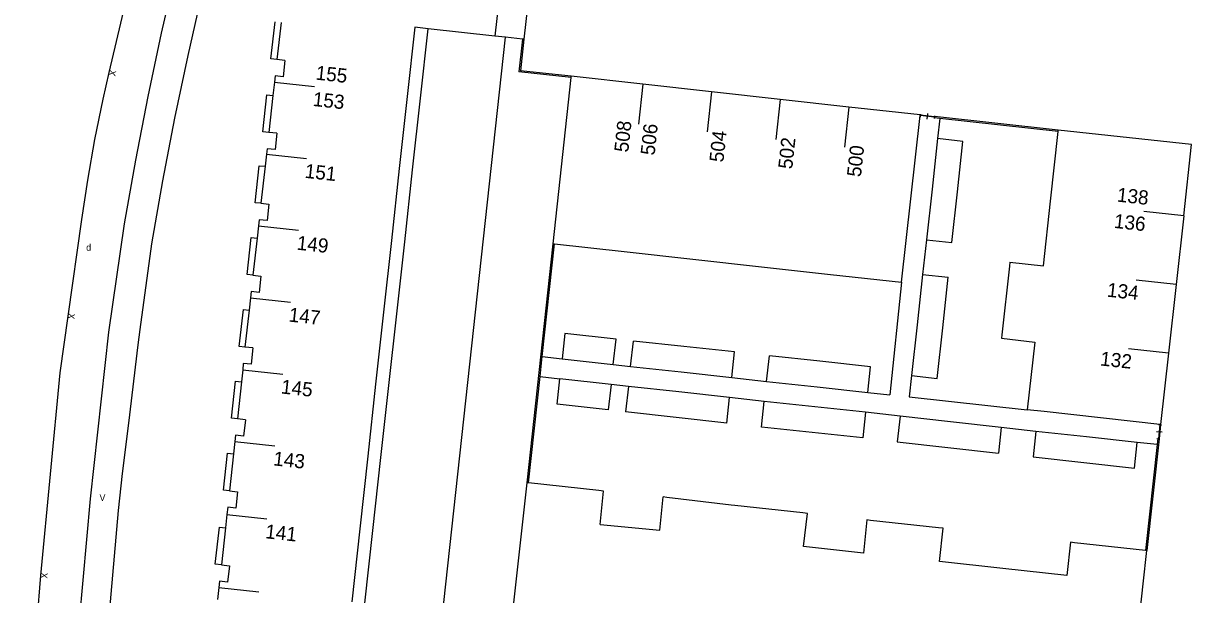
# Model space of a CAD drawing. Extents: x 134999 to 136502, y 457398 to 459002.
# Drawn here: x 136333.8 to 136421, y 457458.7 to 457501.4 of the extents above; entities that cross this region are included whole.
import ezdxf

# ---------------------------------------------------------------- set-up
doc = ezdxf.new("R2010")
doc.units = 0
for name, color, linetype in [('RI_DGTB_15', 7, 'Continuous'), ('RI_DGTB_2', 7, 'Continuous'), ('RI_DGTB_23', 7, 'Continuous'), ('RI_DGTB_29', 7, 'Continuous'), ('RI_DGTB_30', 7, 'Continuous'), ('RI_DGTB_35', 7, 'Continuous'), ('RI_DGTB_36', 7, 'Continuous'), ('RI_DGTB_53', 7, 'Continuous'), ('RI_DGTB_6', 7, 'Continuous'), ('RI_DGTB_7', 7, 'Continuous')]:
    doc.layers.add(name, color=color, linetype=linetype)

msp = doc.modelspace()

# ---------------------------------------------------------------- linework, layer by layer
at = {"layer": 'RI_DGTB_15'}
for p, q in [((136352.524, 457496.988), (136355.507, 457496.665)), ((136380.001, 457496.836), (136379.678, 457493.854)), ((136385.131, 457496.267), (136384.808, 457493.285)), ((136390.26, 457495.699), (136389.937, 457492.717)), ((136395.39, 457495.13), (136395.067, 457492.148)), ((136351.925, 457491.621), (136354.908, 457491.298)), ((136420.382, 457487.006), (136417.4, 457487.33)), ((136351.327, 457486.255), (136354.31, 457485.932)), ((136419.812, 457481.876), (136416.83, 457482.2)), ((136350.729, 457480.888), (136353.712, 457480.565)), ((136419.243, 457476.746), (136416.261, 457477.07)), ((136350.154, 457475.518), (136353.137, 457475.195)), ((136349.575, 457470.15), (136352.558, 457469.827)), ((136348.976, 457464.708), (136351.959, 457464.385)), ((136348.377, 457459.266), (136351.36, 457458.943))]:
    msp.add_line(p, q, dxfattribs=at)
at = {"layer": 'RI_DGTB_2'}
for p, q in [((136369.234, 457502.841), (136368.971, 457500.431)), ((136371.396, 457502.605), (136371.133, 457500.195)), ((136352.264, 457498.731), (136352.569, 457501.494)), ((136363.999, 457500.983), (136362.995, 457501.094)), ((136368.971, 457500.431), (136363.999, 457500.983)), ((136351.663, 457493.29), (136351.966, 457496.053)), ((136351.966, 457496.053), (136352.414, 457496.004)), ((136352.106, 457493.241), (136351.663, 457493.29)), ((136351.082, 457487.993), (136351.386, 457490.756)), ((136351.386, 457490.756), (136351.823, 457490.708)), ((136351.515, 457487.945), (136351.082, 457487.993)), ((136350.49, 457482.618), (136350.794, 457485.381)), ((136350.794, 457485.381), (136351.224, 457485.334)), ((136407.407, 457483.56), (136409.902, 457483.282)), ((136350.916, 457482.571), (136350.49, 457482.618)), ((136349.9, 457477.261), (136350.204, 457480.024)), ((136350.204, 457480.024), (136350.627, 457479.978)), ((136350.319, 457477.215), (136349.9, 457477.261)), ((136406.772, 457477.865), (136409.267, 457477.587)), ((136409.267, 457477.587), (136408.703, 457472.528)), ((136349.31, 457471.901), (136349.614, 457474.664)), ((136349.763, 457471.852), (136349.31, 457471.901)), ((136348.717, 457466.523), (136349.021, 457469.286)), ((136369.997, 457454.628), (136371.381, 457467.081)), ((136376.839, 457463.97), (136377.083, 457466.456)), ((136381.278, 457463.534), (136381.522, 457466.02)), ((136376.839, 457463.97), (136381.278, 457463.534)), ((136396.741, 457464.302), (136396.469, 457461.819)), ((136348.11, 457461.003), (136348.413, 457463.766)), ((136348.413, 457463.766), (136348.867, 457463.716)), ((136402.157, 457461.196), (136402.424, 457463.679)), ((136396.469, 457461.819), (136392.01, 457462.308)), ((136348.563, 457460.953), (136348.11, 457461.003)), ((136416.252, 457449.58), (136417.345, 457459.531))]:
    msp.add_line(p, q, dxfattribs=at)
for points in [[(136353.02, 457501.444), (136352.712, 457498.682)], [(136362.995, 457501.094), (136362.428, 457495.913)], [(136363.427, 457495.805), (136363.999, 457500.983)], [(136369.757, 457500.344), (136368.971, 457500.431)], [(136371.034, 457500.206), (136369.757, 457500.344)], [(136371.133, 457500.195), (136371.034, 457500.206)], [(136352.712, 457498.682), (136352.264, 457498.731)], [(136353.308, 457498.616), (136352.712, 457498.682)], [(136353.308, 457498.616), (136353.172, 457497.394)], [(136352.576, 457497.459), (136352.524, 457496.988)], [(136353.172, 457497.394), (136352.576, 457497.459)], [(136373.314, 457484.929), (136374.662, 457497.328)], [(136374.662, 457497.328), (136374.673, 457497.427)], [(136380.001, 457496.836), (136374.673, 457497.427)], [(136352.524, 457496.988), (136352.414, 457496.004)], [(136385.131, 457496.267), (136380.001, 457496.836)], [(136390.26, 457495.699), (136385.131, 457496.267)], [(136352.414, 457496.004), (136352.106, 457493.241)], [(136362.428, 457495.913), (136361.84, 457490.545)], [(136362.834, 457490.437), (136363.427, 457495.805)], [(136395.39, 457495.13), (136390.26, 457495.699)], [(136400.718, 457494.54), (136395.39, 457495.13)], [(136399.327, 457482.046), (136400.713, 457494.491)], [(136400.713, 457494.491), (136400.718, 457494.54)], [(136352.702, 457493.174), (136352.106, 457493.241)], [(136352.702, 457493.174), (136352.565, 457491.952)], [(136410.431, 457488.112), (136411.001, 457493.31)], [(136411.001, 457493.31), (136411.012, 457493.409)], [(136420.382, 457487.006), (136420.966, 457492.335), (136411.012, 457493.409)], [(136351.969, 457492.018), (136351.925, 457491.621)], [(136352.565, 457491.952), (136351.969, 457492.018)], [(136351.925, 457491.621), (136351.823, 457490.708)], [(136351.823, 457490.708), (136351.515, 457487.945)], [(136361.84, 457490.545), (136361.252, 457485.177)], [(136362.241, 457485.07), (136362.834, 457490.437)], [(136351.515, 457487.945), (136352.111, 457487.879)], [(136352.111, 457487.879), (136351.975, 457486.656)], [(136409.902, 457483.282), (136410.431, 457488.112)], [(136351.379, 457486.722), (136351.327, 457486.255)], [(136351.975, 457486.656), (136351.379, 457486.722)], [(136420.382, 457487.006), (136419.812, 457481.876)], [(136351.327, 457486.255), (136351.224, 457485.334)], [(136351.224, 457485.334), (136350.916, 457482.571)], [(136361.252, 457485.177), (136360.664, 457479.81)], [(136361.648, 457479.703), (136362.241, 457485.07)], [(136373.314, 457484.929), (136373.413, 457484.918)], [(136373.413, 457484.918), (136378.616, 457484.341)], [(136378.616, 457484.341), (136383.746, 457483.773)], [(136383.746, 457483.773), (136388.875, 457483.204)], [(136388.875, 457483.204), (136394.005, 457482.636)], [(136407.373, 457483.257), (136406.801, 457478.128)], [(136407.407, 457483.56), (136407.373, 457483.257)], [(136350.916, 457482.571), (136351.512, 457482.505)], [(136351.512, 457482.505), (136351.376, 457481.282)], [(136394.005, 457482.636), (136399.327, 457482.046)], [(136419.812, 457481.876), (136419.243, 457476.746)], [(136350.729, 457480.888), (136350.627, 457479.978)], [(136350.78, 457481.348), (136350.729, 457480.888)], [(136351.376, 457481.282), (136350.78, 457481.348)], [(136350.627, 457479.978), (136350.319, 457477.215)], [(136360.664, 457479.81), (136360.076, 457474.442)], [(136361.06, 457474.335), (136361.648, 457479.703)], [(136406.801, 457478.128), (136406.772, 457477.865)], [(136350.916, 457477.157), (136350.319, 457477.215)], [(136350.916, 457477.157), (136350.797, 457475.925)], [(136419.243, 457476.746), (136418.651, 457471.417)], [(136350.154, 457475.518), (136350.067, 457474.615)], [(136350.2, 457475.99), (136350.154, 457475.518)], [(136350.797, 457475.925), (136350.2, 457475.99)], [(136349.614, 457474.664), (136350.067, 457474.615)], [(136350.067, 457474.615), (136349.763, 457471.852)], [(136360.076, 457474.442), (136359.488, 457469.074)], [(136360.472, 457468.967), (136361.06, 457474.335)], [(136350.359, 457471.786), (136349.763, 457471.852)], [(136418.604, 457471.422), (136409.958, 457472.388), (136408.703, 457472.528)], [(136350.359, 457471.786), (136350.225, 457470.565)], [(136418.651, 457471.417), (136418.604, 457471.422)], [(136349.575, 457470.15), (136349.475, 457469.236)], [(136349.628, 457470.629), (136349.575, 457470.15)], [(136350.225, 457470.565), (136349.628, 457470.629)], [(136349.021, 457469.286), (136349.475, 457469.236)], [(136349.475, 457469.236), (136349.171, 457466.473)], [(136359.488, 457469.074), (136358.892, 457463.632)], [(136359.875, 457463.525), (136360.472, 457468.967)], [(136371.48, 457467.07), (136371.381, 457467.081)], [(136376.727, 457466.495), (136371.48, 457467.07)], [(136349.171, 457466.473), (136348.717, 457466.523)], [(136349.171, 457466.473), (136349.767, 457466.407)], [(136349.767, 457466.407), (136349.632, 457465.184)], [(136377.083, 457466.456), (136376.727, 457466.495)], [(136381.798, 457465.987), (136381.522, 457466.02)], [(136386.6, 457465.413), (136381.798, 457465.987)], [(136349.036, 457465.25), (136348.976, 457464.708)], [(136349.632, 457465.184), (136349.036, 457465.25)], [(136386.869, 457465.384), (136386.6, 457465.413)], [(136391.944, 457464.828), (136386.869, 457465.384)], [(136348.976, 457464.708), (136348.867, 457463.716)], [(136392.289, 457464.79), (136391.944, 457464.828)], [(136392.01, 457462.308), (136392.289, 457464.79)], [(136397.013, 457464.272), (136396.741, 457464.302)], [(136402.08, 457463.717), (136397.013, 457464.272)], [(136348.867, 457463.716), (136348.563, 457460.953)], [(136358.892, 457463.632), (136358.296, 457458.189)], [(136359.278, 457458.082), (136359.875, 457463.525)], [(136402.424, 457463.679), (136402.08, 457463.717)], [(136412.219, 457462.606), (136411.926, 457462.638), (136411.653, 457460.155)], [(136417.521, 457462.025), (136412.219, 457462.606)], [(136417.345, 457459.531), (136417.62, 457462.014)], [(136417.62, 457462.014), (136417.521, 457462.025)], [(136348.563, 457460.953), (136349.159, 457460.887)], [(136349.159, 457460.887), (136349.024, 457459.664)], [(136406.888, 457460.677), (136402.157, 457461.196)], [(136411.653, 457460.155), (136406.888, 457460.677)], [(136348.428, 457459.73), (136348.377, 457459.266)], [(136349.024, 457459.664), (136348.428, 457459.73)], [(136348.377, 457459.266), (136348.277, 457458.355)]]:
    msp.add_lwpolyline(points, dxfattribs=at)
at = {"layer": 'RI_DGTB_23'}
for p, q in [((136400.718, 457494.54), (136401.772, 457494.424)), ((136418.651, 457471.417), (136418.535, 457470.363))]:
    msp.add_line(p, q, dxfattribs=at)
at = {"layer": 'RI_DGTB_53'}
for p, q in [((136371.034, 457500.206), (136370.765, 457497.76)), ((136371.133, 457500.195), (136370.875, 457497.848)), ((136374.662, 457497.328), (136370.765, 457497.76)), ((136374.673, 457497.427), (136370.875, 457497.848)), ((136400.725, 457494.596), (136400.701, 457494.386)), ((136401.766, 457494.374), (136400.713, 457494.491)), ((136401.263, 457494.643), (136401.216, 457494.222)), ((136401.778, 457494.479), (136401.754, 457494.269)), ((136411.012, 457493.409), (136401.772, 457494.424)), ((136342.509, 457478.533), (136343.364, 457484.908)), ((136371.381, 457467.081), (136373.314, 457484.929)), ((136401.18, 457485.225), (136400.887, 457482.641)), ((136377.807, 457475.908), (136379.105, 457475.765)), ((136378.932, 457474.275), (136377.641, 457474.418)), ((136386.651, 457474.94), (136389.247, 457474.649)), ((136400.071, 457475.087), (136399.897, 457473.49)), ((136389.076, 457473.154), (136386.485, 457473.439)), ((136399.207, 457472.04), (136396.623, 457472.338)), ((136341.18, 457467.762), (136341.648, 457471.521)), ((136409.352, 457470.918), (136406.758, 457471.206)), ((136418.604, 457471.422), (136418.486, 457470.368)), ((136418.604, 457471.422), (136418.486, 457470.368)), ((136418.499, 457471.434), (136418.709, 457471.41)), ((136418.535, 457470.363), (136417.62, 457462.014)), ((136418.334, 457470.919), (136418.756, 457470.871)), ((136418.381, 457470.38), (136418.591, 457470.356)), ((136340.885, 457465.016), (136341.18, 457467.762)), ((136336.683, 457442.434), (136338.801, 457465.882)), ((136338.913, 457442.388), (136340.885, 457465.016)), ((136333.787, 457443.702), (136335.089, 457460.148))]:
    msp.add_line(p, q, dxfattribs=at)
for points in [[(136340.187, 457497.703), (136341.598, 457503.741), (136343.087, 457509.761), (136344.624, 457515.653)], [(136341.332, 457486.425), (136342.175, 457491.165), (136343.101, 457495.916), (136344.105, 457500.651), (136345.188, 457505.368), (136346.003, 457508.704)], [(136343.364, 457484.908), (136344.189, 457489.615), (136345.093, 457494.308), (136346.076, 457498.986), (136347.136, 457503.646), (136348.248, 457508.183)], [(136338.148, 457486.729), (136338.589, 457489.671), (136339.125, 457492.707), (136339.74, 457495.727), (136340.187, 457497.703)], [(136401.766, 457494.374), (136400.713, 457494.491)], [(136401.766, 457494.374), (136401.761, 457494.325)], [(136402.178, 457494.279), (136401.761, 457494.325)], [(136401.772, 457494.424), (136401.766, 457494.374)], [(136402.178, 457494.279), (136402.007, 457492.775)], [(136411.001, 457493.31), (136402.178, 457494.279)], [(136335.089, 457460.148), (136336.54, 457475.289), (136337.126, 457479.524), (136338.148, 457486.729)], [(136338.801, 457465.882), (136340.156, 457478.336), (136341.332, 457486.425)], [(136372.501, 457476.498), (136373.413, 457484.918)], [(136399.327, 457482.046), (136398.455, 457473.648)], [(136341.648, 457471.521), (136342.359, 457477.377), (136342.509, 457478.533)], [(136372.34, 457475.009), (136372.501, 457476.498)], [(136372.501, 457476.498), (136373.984, 457476.332)], [(136371.48, 457467.07), (136372.34, 457475.009)], [(136372.34, 457475.009), (136373.823, 457474.843)], [(136396.794, 457473.83), (136398.455, 457473.648)], [(136399.897, 457473.49), (136408.703, 457472.528)], [(136418.387, 457469.929), (136416.893, 457470.095)], [(136418.436, 457470.374), (136418.387, 457469.929)], [(136418.486, 457470.368), (136418.436, 457470.374)], [(136418.535, 457470.363), (136418.486, 457470.368)], [(136418.387, 457469.929), (136417.521, 457462.025)]]:
    msp.add_lwpolyline(points, dxfattribs=at)
at = {"layer": 'RI_DGTB_6'}
for p, q in [((136403.897, 457492.571), (136402.007, 457492.775)), ((136401.18, 457485.225), (136403.081, 457485.02)), ((136400.887, 457482.641), (136402.802, 457482.434)), ((136374.189, 457478.219), (136373.984, 457476.332)), ((136377.807, 457475.908), (136378.013, 457477.804)), ((136379.105, 457475.765), (136379.311, 457477.663)), ((136373.984, 457476.332), (136377.807, 457475.908)), ((136386.651, 457474.94), (136386.858, 457476.844)), ((136389.247, 457474.649), (136389.455, 457476.562)), ((136373.612, 457472.937), (136373.823, 457474.843)), ((136377.641, 457474.418), (136373.823, 457474.843)), ((136377.641, 457474.418), (136377.43, 457472.514)), ((136386.278, 457471.535), (136386.485, 457473.439)), ((136388.869, 457471.241), (136389.076, 457473.154)), ((136396.623, 457472.338), (136396.421, 457470.424)), ((136399.207, 457472.04), (136398.998, 457470.127)), ((136406.758, 457471.206), (136406.547, 457469.293)), ((136409.352, 457470.918), (136409.141, 457469.007)), ((136416.701, 457468.172), (136416.893, 457470.095))]:
    msp.add_line(p, q, dxfattribs=at)
for points in [[(136402.007, 457492.775), (136401.594, 457489)], [(136403.489, 457488.796), (136403.897, 457492.571)], [(136401.594, 457489), (136401.18, 457485.225)], [(136403.081, 457485.02), (136403.489, 457488.796)], [(136400.887, 457482.641), (136400.479, 457478.864)], [(136402.394, 457478.658), (136402.802, 457482.434)], [(136400.479, 457478.864), (136400.071, 457475.087)], [(136378.013, 457477.804), (136374.189, 457478.219)], [(136401.985, 457474.875), (136402.394, 457478.658)], [(136383.077, 457477.254), (136379.311, 457477.663)], [(136386.858, 457476.844), (136383.077, 457477.254)], [(136393.224, 457476.153), (136389.455, 457476.562)], [(136379.105, 457475.765), (136382.87, 457475.353)], [(136382.87, 457475.353), (136386.651, 457474.94)], [(136397.002, 457475.743), (136393.224, 457476.153)], [(136396.794, 457473.83), (136397.002, 457475.743)], [(136389.247, 457474.649), (136393.016, 457474.24)], [(136400.071, 457475.087), (136401.985, 457474.875)], [(136378.932, 457474.275), (136378.721, 457472.371)], [(136382.707, 457473.857), (136378.932, 457474.275)], [(136386.485, 457473.439), (136382.707, 457473.857)], [(136393.016, 457474.24), (136396.794, 457473.83)], [(136377.43, 457472.514), (136373.612, 457472.937)], [(136392.853, 457472.746), (136389.076, 457473.154)], [(136396.623, 457472.338), (136392.853, 457472.746)], [(136382.5, 457471.953), (136378.721, 457472.371)], [(136386.278, 457471.535), (136382.5, 457471.953)], [(136402.98, 457471.623), (136399.207, 457472.04)], [(136392.645, 457470.832), (136388.869, 457471.241)], [(136406.758, 457471.206), (136402.98, 457471.623)], [(136396.421, 457470.424), (136392.645, 457470.832)], [(136398.998, 457470.127), (136402.772, 457469.71)], [(136413.129, 457470.506), (136409.352, 457470.918)], [(136416.893, 457470.095), (136413.129, 457470.506)], [(136402.772, 457469.71), (136406.547, 457469.293)], [(136409.141, 457469.007), (136412.921, 457468.59)], [(136412.921, 457468.59), (136416.701, 457468.172)]]:
    msp.add_lwpolyline(points, dxfattribs=at)
at = {"layer": 'RI_DGTB_7'}
msp.add_line((136362.824, 457436.68), (136369.757, 457500.344), dxfattribs=at)

# ---------------------------------------------------------------- texts
at = {"layer": 'RI_DGTB_29'}
msp.add_text('d', height=0.5, dxfattribs=at).set_placement((136338.476, 457484.402))
at = {"layer": 'RI_DGTB_30'}
for rotation, p in [(257.87603, (136340.24, 457497.947)), (262.11855, (136337.16, 457479.772)), (265.42022, (136335.109, 457460.397))]:
    msp.add_text('X', height=0.5, rotation=rotation, dxfattribs=at).set_placement(p)
msp.add_text('V', height=0.5, dxfattribs=at).set_placement((136339.465, 457465.722))
at = {"layer": 'RI_DGTB_35'}
for s, rotation, p in [('508', 83.8022, (136378.921, 457491.72)), ('500', 83.8022, (136396.283, 457489.877)), ('138', 353.8033, (136415.357, 457488.078)), ('132', 353.8033, (136414.105, 457475.842))]:
    msp.add_text(s, height=1.054, rotation=rotation, dxfattribs=at).set_placement(p)
at = {"layer": 'RI_DGTB_36'}
for s, rotation, p in [('155', 353.8023, (136355.564, 457497.185)), ('153', 353.8023, (136355.35, 457495.22)), ('506', 83.8022, (136380.885, 457491.498)), ('504', 83.8022, (136386.02, 457490.977)), ('502', 83.8022, (136391.156, 457490.466)), ('151', 353.8023, (136354.751, 457489.853)), ('136', 353.8033, (136415.135, 457486.114)), ('149', 353.8023, (136354.153, 457484.487)), ('134', 353.8033, (136414.613, 457480.978)), ('147', 353.8023, (136353.555, 457479.12)), ('145', 353.8023, (136352.98, 457473.75)), ('143', 353.8023, (136352.401, 457468.382)), ('141', 353.8023, (136351.802, 457462.94))]:
    msp.add_text(s, height=1.054, rotation=rotation, dxfattribs=at).set_placement(p)

doc.saveas('drawing.dxf')
